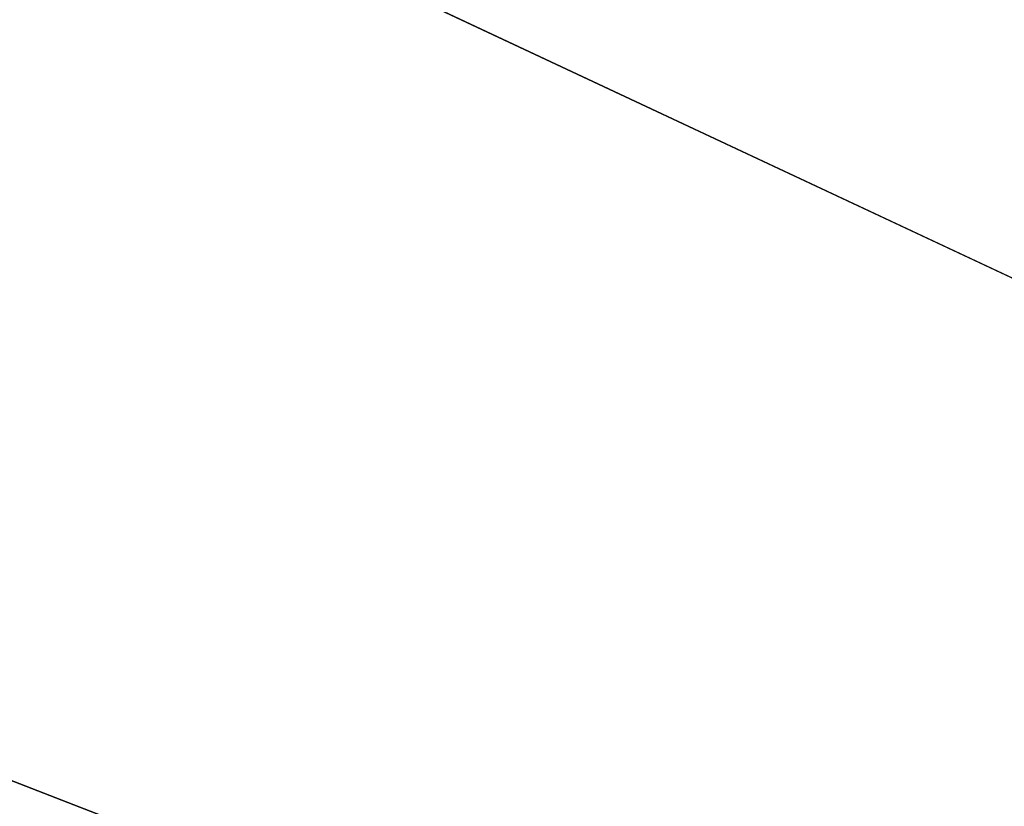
# Model space of a CAD drawing. Extents: x -200 to 200, y -832 to 754.
# Tile 363 of 656: x 3.037 to 3.441, y -638.331 to -638.008. Entities that reach past the tile are written whole.
import ezdxf

# ---------------------------------------------------------------- set-up
doc = ezdxf.new("R2010")
doc.units = 0
doc.header["$LTSCALE"] = 74.25
for name, color, linetype in [('1717', 7, 'CONTINUOUS'), ('1718', 7, 'CONTINUOUS'), ('1720', 7, 'CONTINUOUS'), ('1738', 7, 'CONTINUOUS'), ('2602', 7, 'CONTINUOUS'), ('733', 7, 'CONTINUOUS')]:
    doc.layers.add(name, color=color, linetype=linetype)

msp = doc.modelspace()

# ---------------------------------------------------------------- linework, layer by layer
at = {"layer": '1717', "color": 7, "linetype": 'CONTINUOUS'}
msp.add_3dface([(6.00963, -637.55597, 68.65), (0, -637.14168, 68.65), (6.3346, -639.60229, 68.65), (6.00963, -637.55597, 68.65)], dxfattribs=at)
at = {"layer": '1718', "color": 7, "linetype": 'CONTINUOUS'}
for points in [[(-4.48799, -637.67854, 15.65), (0, -636.5, 15.65), (7.55537, -640.03929, 15.65), (-4.48799, -637.67854, 15.65)], [(-4.48799, -637.67854, 15.65), (7.55537, -640.03929, 15.65), (0, -639.4, 15.65), (-4.48799, -637.67854, 15.65)]]:
    msp.add_3dface(points, dxfattribs=at)
at = {"layer": '1720', "color": 7, "linetype": 'CONTINUOUS'}
msp.add_3dface([(0, -635.5, 16.65), (4.08968, -636.37289, 27.05004), (7.14897, -638.29476, 16.65), (0, -635.5, 16.65)], dxfattribs=at)
at = {"layer": '1738', "color": 7, "linetype": 'CONTINUOUS'}
for points in [[(0, -635.5, 16.65), (7.14897, -638.29476, 16.65), (0, -635.79289, 15.94289), (0, -635.5, 16.65)], [(7.14897, -638.29476, 16.65), (0, -636.5, 15.65), (0, -635.79289, 15.94289), (7.14897, -638.29476, 16.65)], [(7.55537, -640.03929, 15.65), (0, -636.5, 15.65), (7.14897, -638.29476, 16.65), (7.55537, -640.03929, 15.65)]]:
    msp.add_3dface(points, dxfattribs=at)
at = {"layer": '2602', "color": 7, "linetype": 'CONTINUOUS'}
for points in [[(0, -637.14168, 68.65), (0, -638.36642, 68.62499), (5.07643, -641.75628, 68.55), (0, -637.14168, 68.65)], [(6.3346, -639.60229, 68.65), (0, -637.14168, 68.65), (5.07643, -641.75628, 68.55), (6.3346, -639.60229, 68.65)]]:
    msp.add_3dface(points, dxfattribs=at)
at = {"layer": '733', "color": 7, "linetype": 'CONTINUOUS'}
for points in [[(160, -643.5, 9.52628), (160, -638, 11), (-160, -643.5, 9.52628), (160, -643.5, 9.52628)], [(160, -638, -11), (160, -643.5, -9.52628), (-160, -638, -11), (160, -638, -11)], [(160, -638, 11), (-160, -638, 11), (-160, -643.5, 9.52628), (160, -638, 11)], [(-160, -638, -11), (160, -643.5, -9.52628), (-160, -643.5, -9.52628), (-160, -638, -11)]]:
    msp.add_3dface(points, dxfattribs=at)

doc.saveas('drawing.dxf')
